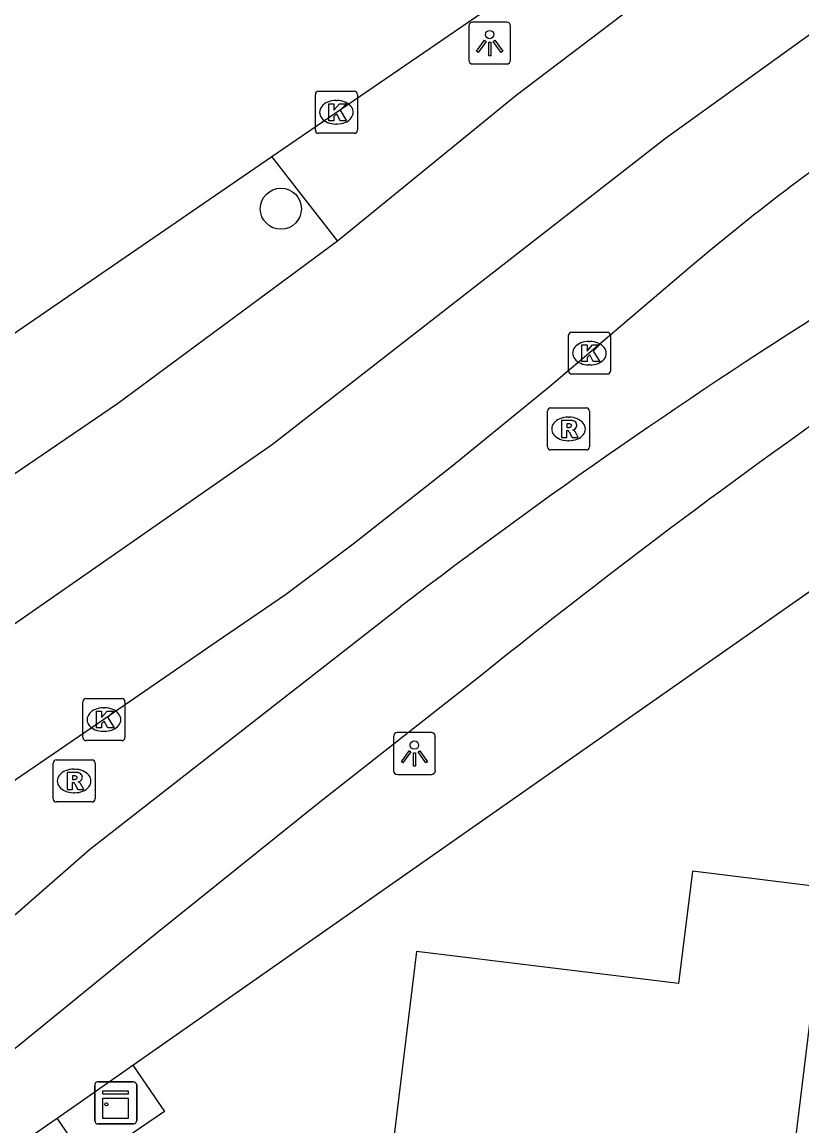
# Model space of a CAD drawing. Extents: x 158087 to 159494, y 382905 to 383981.
# Drawn here: x 158114.76 to 158133.33, y 383288.22 to 383314.48 of the extents above; entities that cross this region are included whole.
import ezdxf

# ---------------------------------------------------------------- set-up
doc = ezdxf.new("R2010")
doc.units = 0
for name, color, linetype in [('IMGEO_Boom', 7, 'Continuous'), ('IMGEO_Fietspad_gesloten', 7, 'Continuous'), ('IMGEO_Haag', 7, 'Continuous'), ('IMGEO_Kast', 7, 'Continuous'), ('IMGEO_Kolk', 7, 'Continuous'), ('IMGEO_Lichtpunt', 7, 'Continuous'), ('IMGEO_OVBaan_gesloten', 7, 'Continuous'), ('IMGEO_Pand', 7, 'Continuous'), ('IMGEO_Rijbaan_regionaal_gesloten', 7, 'Continuous'), ('IMGEO_Rioolput', 7, 'Continuous'), ('IMGEO_Voetpad_open', 7, 'Continuous')]:
    doc.layers.add(name, color=color, linetype=linetype)

msp = doc.modelspace()

# ---------------------------------------------------------------- linework, layer by layer
at = {"layer": 'IMGEO_Boom'}
msp.add_circle((158120.926, 383310.04), 0.489, dxfattribs=at)
at = {"layer": 'IMGEO_Fietspad_gesloten'}
for points in [[(158113.5, 383292.287), (158116.369, 383294.79), (158123.784, 383300.576)], [(158125.746, 383298.976), (158121.815, 383295.889), (158117.937, 383292.776), (158114.038, 383289.603), (158113.258, 383288.968)]]:
    msp.add_lwpolyline(points, dxfattribs=at)
for centre, radius, start, end in [((158207.388, 383191.343), 137.555, 122.05532, 127.42939), ((158232.715, 383165.7), 170.895, 124.71283, 128.751)]:
    msp.add_arc(centre, radius, start, end, dxfattribs=at)
at = {"layer": 'IMGEO_Haag'}
msp.add_lwpolyline([(158122.274, 383309.273), (158120.71, 383311.282)], dxfattribs=at)
at = {"layer": 'IMGEO_Kast'}
for p, q in [((158116.493, 383288.34), (158116.493, 383289.181)), ((158116.493, 383289.181), (158116.493, 383288.34)), ((158116.568, 383289.265), (158117.409, 383289.265)), ((158117.409, 383289.265), (158116.568, 383289.265)), ((158117.493, 383289.19), (158117.493, 383288.349)), ((158117.493, 383288.349), (158117.493, 383289.19)), ((158117.418, 383288.265), (158116.577, 383288.265)), ((158116.577, 383288.265), (158117.418, 383288.265))]:
    msp.add_line(p, q, dxfattribs=at)
for points in [[(158116.688, 383289.055), (158117.288, 383289.055), (158117.288, 383288.97), (158116.688, 383288.97), (158116.688, 383289.055)], [(158116.688, 383288.88), (158117.288, 383288.88), (158117.288, 383288.391), (158116.688, 383288.391), (158116.688, 383288.88)]]:
    msp.add_lwpolyline(points, dxfattribs=at)
msp.add_circle((158116.772, 383288.729), 0.0377, dxfattribs=at)
for centre, start, end in [((158116.571, 383289.187), 92.4484, 184.2845), ((158116.571, 383289.187), 92.4484, 184.2845), ((158117.415, 383289.187), 2.4484, 94.2845), ((158117.415, 383289.187), 2.4484, 94.2845), ((158116.571, 383288.343), 182.4484, 274.2845), ((158116.571, 383288.343), 182.4484, 274.2845), ((158117.415, 383288.343), 272.4484, 4.2845), ((158117.415, 383288.343), 272.4484, 4.2845)]:
    msp.add_arc(centre, 0.0779, start, end, dxfattribs=at)
at = {"layer": 'IMGEO_Kolk'}
for p, q in [((158121.747, 383311.909), (158121.747, 383312.761)), ((158121.822, 383312.835), (158122.674, 383312.835)), ((158122.748, 383312.761), (158122.748, 383311.909)), ((158122.235, 383312.615), (158122.26, 383312.615)), ((158122.258, 383312.055), (158122.233, 383312.055)), ((158122.674, 383311.835), (158121.822, 383311.835)), ((158127.773, 383306.177), (158127.773, 383307.029)), ((158127.848, 383307.103), (158128.7, 383307.103)), ((158128.774, 383307.029), (158128.774, 383306.177)), ((158128.261, 383306.883), (158128.286, 383306.883)), ((158128.284, 383306.323), (158128.259, 383306.323)), ((158128.7, 383306.103), (158127.848, 383306.103)), ((158116.213, 383297.459), (158116.213, 383298.311)), ((158116.288, 383298.385), (158117.14, 383298.385)), ((158117.214, 383298.311), (158117.214, 383297.459)), ((158116.701, 383298.165), (158116.726, 383298.165)), ((158116.724, 383297.605), (158116.699, 383297.605)), ((158117.14, 383297.385), (158116.288, 383297.385))]:
    msp.add_line(p, q, dxfattribs=at)
for points in [[(158121.747, 383311.909), (158121.747, 383312.761)], [(158121.822, 383312.835), (158122.674, 383312.835)], [(158122.748, 383312.761), (158122.748, 383311.909)], [(158122.068, 383312.535), (158122.191, 383312.535), (158122.191, 383312.384), (158122.321, 383312.535), (158122.485, 383312.535), (158122.339, 383312.384), (158122.492, 383312.135), (158122.34, 383312.135), (158122.255, 383312.299), (158122.191, 383312.232), (158122.191, 383312.135), (158122.068, 383312.135), (158122.068, 383312.535)], [(158122.674, 383311.835), (158121.822, 383311.835)], [(158127.773, 383306.177), (158127.773, 383307.029)], [(158127.848, 383307.103), (158128.7, 383307.103)], [(158128.774, 383307.029), (158128.774, 383306.177)], [(158128.094, 383306.803), (158128.217, 383306.803), (158128.217, 383306.652), (158128.347, 383306.803), (158128.511, 383306.803), (158128.365, 383306.652), (158128.518, 383306.403), (158128.366, 383306.403), (158128.281, 383306.567), (158128.217, 383306.5), (158128.217, 383306.403), (158128.094, 383306.403), (158128.094, 383306.803)], [(158128.7, 383306.103), (158127.848, 383306.103)], [(158116.213, 383297.459), (158116.213, 383298.311)], [(158116.288, 383298.385), (158117.14, 383298.385)], [(158117.214, 383298.311), (158117.214, 383297.459)], [(158116.534, 383298.085), (158116.657, 383298.085), (158116.657, 383297.934), (158116.787, 383298.085), (158116.951, 383298.085), (158116.805, 383297.934), (158116.958, 383297.685), (158116.806, 383297.685), (158116.721, 383297.849), (158116.657, 383297.782), (158116.657, 383297.685), (158116.534, 383297.685), (158116.534, 383298.085)], [(158117.14, 383297.385), (158116.288, 383297.385)]]:
    msp.add_lwpolyline(points, dxfattribs=at)
for centre, start, end in [((158121.824, 383312.759), 91.552, 178.448), ((158121.824, 383312.759), 91.552, 178.448), ((158122.672, 383312.759), 1.552, 88.448), ((158122.672, 383312.759), 1.552, 88.448), ((158121.824, 383311.911), 181.552, 268.448), ((158121.824, 383311.911), 181.552, 268.448), ((158122.672, 383311.911), 271.552, 358.448), ((158122.672, 383311.911), 271.552, 358.448), ((158127.85, 383307.027), 91.552, 178.448), ((158127.85, 383307.027), 91.552, 178.448), ((158128.698, 383307.027), 1.552, 88.448), ((158128.698, 383307.027), 1.552, 88.448), ((158127.85, 383306.179), 181.552, 268.448), ((158127.85, 383306.179), 181.552, 268.448), ((158128.698, 383306.179), 271.552, 358.448), ((158128.698, 383306.179), 271.552, 358.448), ((158116.29, 383298.309), 91.552, 178.448), ((158116.29, 383298.309), 91.552, 178.448), ((158117.138, 383298.309), 1.552, 88.448), ((158117.138, 383298.309), 1.552, 88.448), ((158116.29, 383297.461), 181.552, 268.448), ((158116.29, 383297.461), 181.552, 268.448), ((158117.138, 383297.461), 271.552, 358.448), ((158117.138, 383297.461), 271.552, 358.448)]:
    msp.add_arc(centre, 0.0765, start, end, dxfattribs=at)
for centre, major_axis, ratio, start_param, end_param in [((158122.234, 383312.335), (-0.387, 0.002), 0.722429, 4.712389, 7.853982), ((158122.259, 383312.335), (-0.39, 0.002), 0.717154, 1.570796, 4.712389), ((158128.26, 383306.603), (-0.387, 0.002), 0.722429, 4.712389, 7.853982), ((158128.285, 383306.603), (-0.39, 0.002), 0.717154, 1.570796, 4.712389), ((158116.7, 383297.885), (-0.387, 0.002), 0.722429, 4.712389, 7.853982), ((158116.725, 383297.885), (-0.39, 0.002), 0.717154, 1.570796, 4.712389)]:
    msp.add_ellipse(centre, major_axis=major_axis, ratio=ratio, start_param=start_param, end_param=end_param, dxfattribs=at)
at = {"layer": 'IMGEO_Lichtpunt'}
for p, q in [((158125.399, 383314.386), (158125.399, 383313.579)), ((158125.399, 383314.386), (158125.399, 383313.579)), ((158126.301, 383314.481), (158125.493, 383314.481)), ((158126.301, 383314.481), (158125.493, 383314.481)), ((158126.395, 383313.579), (158126.395, 383314.386)), ((158126.395, 383313.579), (158126.395, 383314.386)), ((158125.493, 383313.485), (158126.301, 383313.485)), ((158125.493, 383313.485), (158126.301, 383313.485)), ((158124.51, 383297.575), (158123.702, 383297.575)), ((158124.51, 383297.575), (158123.702, 383297.575)), ((158123.608, 383297.48), (158123.608, 383296.673)), ((158123.608, 383297.48), (158123.608, 383296.673)), ((158124.604, 383296.673), (158124.604, 383297.48)), ((158124.604, 383296.673), (158124.604, 383297.48)), ((158123.702, 383296.579), (158124.51, 383296.579)), ((158123.702, 383296.579), (158124.51, 383296.579))]:
    msp.add_line(p, q, dxfattribs=at)
for points in [[(158125.773, 383314.05), (158125.812, 383314.022), (158125.624, 383313.76), (158125.586, 383313.787), (158125.773, 383314.05)], [(158125.875, 383314.002), (158125.922, 383314.002), (158125.922, 383313.68), (158125.875, 383313.68), (158125.875, 383314.002)], [(158125.985, 383314.022), (158126.023, 383314.049), (158126.21, 383313.787), (158126.171, 383313.759), (158125.985, 383314.022)], [(158123.982, 383297.144), (158124.021, 383297.116), (158123.833, 383296.854), (158123.795, 383296.881), (158123.982, 383297.144)], [(158124.084, 383297.096), (158124.131, 383297.096), (158124.131, 383296.774), (158124.084, 383296.774), (158124.084, 383297.096)], [(158124.194, 383297.116), (158124.232, 383297.143), (158124.419, 383296.881), (158124.38, 383296.853), (158124.194, 383297.116)]]:
    msp.add_lwpolyline(points, dxfattribs=at)
for centre in [(158125.898, 383314.184), (158124.107, 383297.278)]:
    msp.add_circle(centre, 0.0994, dxfattribs=at)
for centre, start, end in [((158125.493, 383314.386), 90, 180), ((158125.493, 383314.386), 90, 180), ((158126.301, 383314.386), 0, 90), ((158126.301, 383314.386), 0, 90), ((158125.493, 383313.579), 180, 270), ((158125.493, 383313.579), 180, 270), ((158126.301, 383313.579), 270, 0), ((158126.301, 383313.579), 270, 360), ((158123.702, 383297.48), 90, 180), ((158123.702, 383297.48), 90, 180), ((158124.51, 383297.48), 0, 90), ((158124.51, 383297.48), 0, 90), ((158123.702, 383296.673), 180, 270), ((158123.702, 383296.673), 180, 270), ((158124.51, 383296.673), 270, 0), ((158124.51, 383296.673), 270, 360)]:
    msp.add_arc(centre, 0.0946, start, end, dxfattribs=at)
at = {"layer": 'IMGEO_OVBaan_gesloten'}
for points in [[(158120.71, 383311.282), (158126.593, 383315.309), (158126.488, 383315.5), (158225.683, 383383.423), (158290.775, 383428.034), (158292.413, 383429.156), (158295.539, 383431.28)], [(158106.799, 383301.782), (158111.95, 383305.28), (158120.71, 383311.282)]]:
    msp.add_lwpolyline(points, dxfattribs=at)
at = {"layer": 'IMGEO_Pand'}
msp.add_lwpolyline([(158130.37, 383268.214), (158130.774, 383268.165), (158133.551, 383290.917), (158134.776, 383290.768), (158135.438, 383290.688), (158135.789, 383293.648), (158130.731, 383294.281), (158130.396, 383291.604), (158124.158, 383292.364), (158121.343, 383269.316), (158130.37, 383268.214)], dxfattribs=at)
at = {"layer": 'IMGEO_Rijbaan_regionaal_gesloten'}
for points in [[(158343.559, 383454.746), (158337.813, 383450.749), (158323.595, 383440.705), (158319.89, 383438.29), (158306.888, 383431.938), (158301.723, 383429.162), (158296.442, 383425.805), (158206.611, 383364.391), (158200.003, 383359.875), (158193.317, 383355.261), (158180.047, 383346.206), (158173.4, 383341.65), (158163.611, 383334.93), (158153.45, 383328.028), (158150.139, 383325.717), (158140.153, 383318.963), (158130.088, 383311.713), (158120.725, 383304.43), (158110.059, 383297.015)], [(158122.274, 383309.273), (158125.748, 383312.11), (158126.526, 383312.744), (158131.316, 383316.373), (158152.807, 383331.103), (158226.339, 383381.483), (158291.923, 383426.355), (158293.27, 383427.277), (158296.765, 383429.673)], [(158108.377, 383299.51), (158117.034, 383305.405), (158122.274, 383309.273)], [(158130.724, 383308.694), (158128.269, 383306.604), (158127.323, 383305.803), (158124.994, 383303.909), (158122.649, 383302.057), (158121.038, 383300.856), (158119.385, 383299.725), (158116.714, 383297.886), (158111.752, 383294.502)]]:
    msp.add_lwpolyline(points, dxfattribs=at)
msp.add_arc((158166.441, 383266.414), 55.347, 123.9484, 130.1907, dxfattribs=at)
at = {"layer": 'IMGEO_Rioolput'}
for p, q in [((158127.275, 383304.374), (158127.275, 383305.226)), ((158127.35, 383305.3), (158128.202, 383305.3)), ((158128.276, 383305.226), (158128.276, 383304.374)), ((158127.763, 383305.08), (158127.788, 383305.08)), ((158127.786, 383304.52), (158127.761, 383304.52)), ((158128.202, 383304.3), (158127.35, 383304.3)), ((158115.502, 383295.998), (158115.502, 383296.85)), ((158115.577, 383296.924), (158116.429, 383296.924)), ((158116.503, 383296.85), (158116.503, 383295.998)), ((158115.99, 383296.704), (158116.015, 383296.704)), ((158116.013, 383296.144), (158115.988, 383296.144)), ((158116.429, 383295.924), (158115.577, 383295.924))]:
    msp.add_line(p, q, dxfattribs=at)
for points in [[(158127.275, 383304.374), (158127.275, 383305.226)], [(158127.35, 383305.3), (158128.202, 383305.3)], [(158128.276, 383305.226), (158128.276, 383304.374)], [(158127.864, 383304.998), (158127.612, 383305), (158127.612, 383304.6)], [(158127.79, 383304.919), (158127.736, 383304.919), (158127.736, 383304.838)], [(158127.612, 383304.6), (158127.736, 383304.6), (158127.736, 383304.762), (158127.747, 383304.762)], [(158127.736, 383304.838), (158127.788, 383304.838)], [(158127.794, 383304.733), (158127.865, 383304.6), (158128.005, 383304.6), (158127.94, 383304.726)], [(158128.202, 383304.3), (158127.35, 383304.3)], [(158115.502, 383295.998), (158115.502, 383296.85)], [(158115.577, 383296.924), (158116.429, 383296.924)], [(158116.503, 383296.85), (158116.503, 383295.998)], [(158116.091, 383296.622), (158115.839, 383296.624), (158115.839, 383296.224)], [(158116.017, 383296.543), (158115.963, 383296.543), (158115.963, 383296.462)], [(158115.839, 383296.224), (158115.963, 383296.224), (158115.963, 383296.386), (158115.974, 383296.386)], [(158115.963, 383296.462), (158116.015, 383296.462)], [(158116.021, 383296.357), (158116.092, 383296.224), (158116.232, 383296.224), (158116.167, 383296.35)], [(158116.429, 383295.924), (158115.577, 383295.924)]]:
    msp.add_lwpolyline(points, dxfattribs=at)
for centre, radius, start, end in [((158127.352, 383305.224), 0.0765, 91.552, 178.448), ((158127.352, 383305.224), 0.0765, 91.552, 178.448), ((158128.2, 383305.224), 0.0765, 1.552, 88.448), ((158128.2, 383305.224), 0.0765, 1.552, 88.448), ((158127.796, 383304.823), 0.0964, 77.0061, 93.1865), ((158127.81, 383304.88), 0.0378, 276.6634, 79.6772), ((158127.863, 383304.888), 0.109, 350.3612, 89.416), ((158127.746, 383304.709), 0.0533, 26.0293, 88.6989), ((158127.772, 383305.027), 0.19, 274.7715, 282.9687), ((158127.861, 383304.888), 0.112, 277.5842, 350.9817), ((158127.845, 383304.673), 0.108, 29.5134, 73.7905), ((158127.352, 383304.376), 0.0765, 181.552, 268.448), ((158127.352, 383304.376), 0.0765, 181.552, 268.448), ((158128.2, 383304.376), 0.0765, 271.552, 358.448), ((158128.2, 383304.376), 0.0765, 271.552, 358.448), ((158115.579, 383296.848), 0.0765, 91.552, 178.448), ((158115.579, 383296.848), 0.0765, 91.552, 178.448), ((158116.427, 383296.848), 0.0765, 1.552, 88.448), ((158116.427, 383296.848), 0.0765, 1.552, 88.448), ((158116.023, 383296.447), 0.0964, 77.0061, 93.1865), ((158116.037, 383296.504), 0.0378, 276.6634, 79.6772), ((158116.09, 383296.512), 0.109, 350.3612, 89.416), ((158116.088, 383296.512), 0.112, 277.5842, 350.9817), ((158115.973, 383296.333), 0.0533, 26.0293, 88.6989), ((158115.999, 383296.651), 0.19, 274.7715, 282.9687), ((158116.072, 383296.297), 0.108, 29.5134, 73.7905), ((158115.579, 383296), 0.0765, 181.552, 268.448), ((158115.579, 383296), 0.0765, 181.552, 268.448), ((158116.427, 383296), 0.0765, 271.552, 358.448), ((158116.427, 383296), 0.0765, 271.552, 358.448)]:
    msp.add_arc(centre, radius, start, end, dxfattribs=at)
for centre, major_axis, ratio, start_param, end_param in [((158127.762, 383304.8), (-0.387, 0.002), 0.722429, 4.712389, 7.853982), ((158127.787, 383304.8), (-0.39, 0.002), 0.717154, 1.570796, 4.712389), ((158115.989, 383296.424), (-0.387, 0.002), 0.722429, 4.712389, 7.853982), ((158116.014, 383296.424), (-0.39, 0.002), 0.717154, 1.570796, 4.712389)]:
    msp.add_ellipse(centre, major_axis=major_axis, ratio=ratio, start_param=start_param, end_param=end_param, dxfattribs=at)
at = {"layer": 'IMGEO_Voetpad_open'}
for points in [[(158117.402, 383289.665), (158133.749, 383301.096), (158133.87, 383301.169)], [(158115.598, 383288.404), (158117.402, 383289.665)], [(158117.402, 383289.665), (158118.154, 383288.563), (158116.336, 383287.324), (158115.598, 383288.404)], [(158114.833, 383287.869), (158115.598, 383288.404)]]:
    msp.add_lwpolyline(points, dxfattribs=at)

doc.saveas('drawing.dxf')
